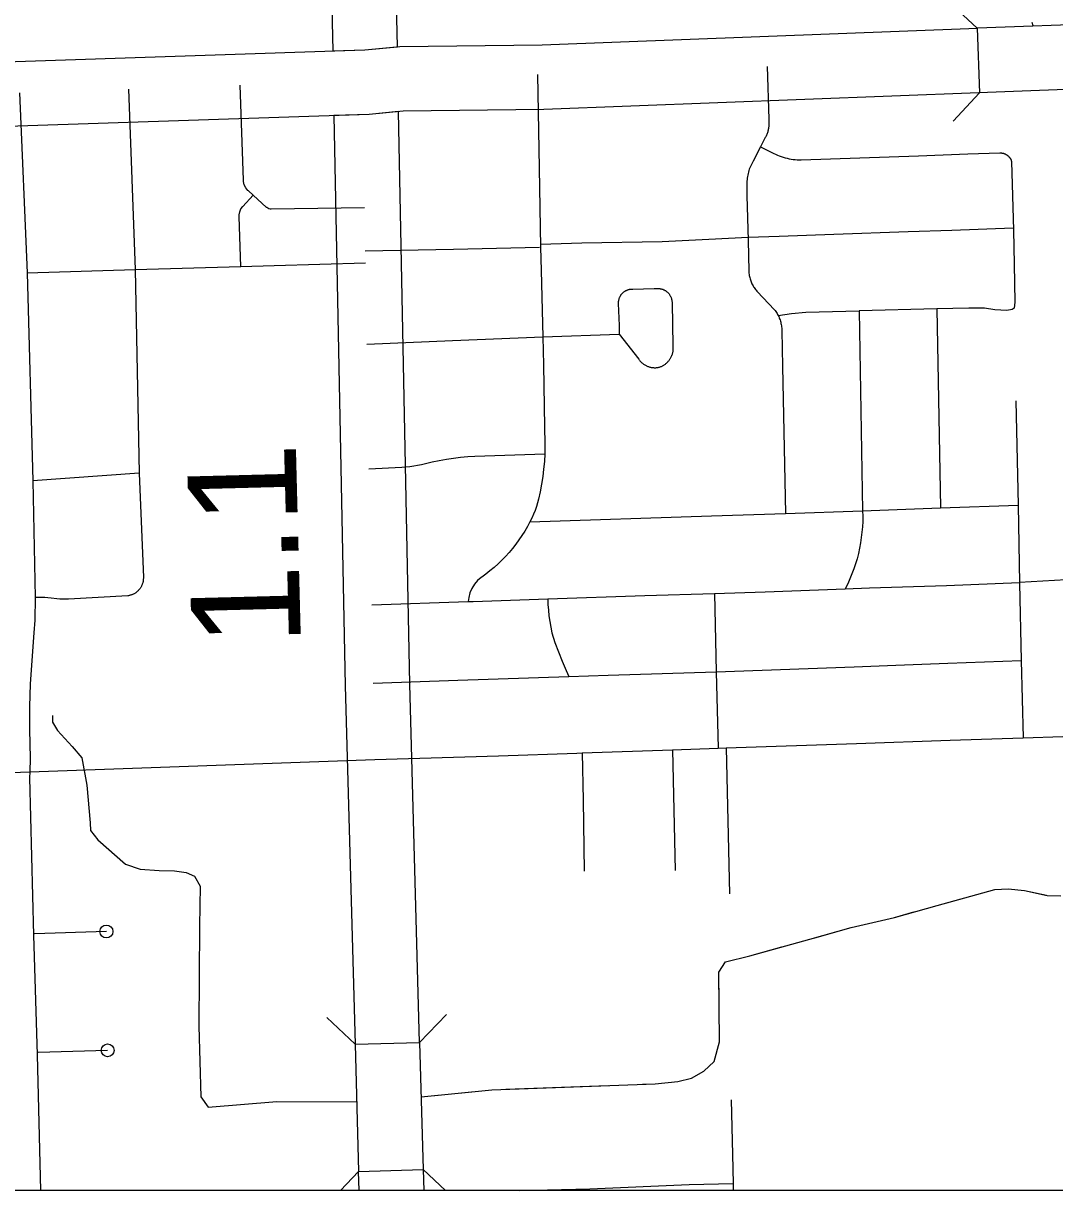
# Model space of a CAD drawing. Extents: x 309348 to 309445, y 336383 to 336484.
# Drawn here: x 309360.842 to 309362.657, y 336384.924 to 336386.977 of the extents above; entities that cross this region are included whole.
import ezdxf

# ---------------------------------------------------------------- set-up
doc = ezdxf.new("R2010")
doc.units = 0
doc.layers.add('R_Annotation', color=7, linetype='Continuous')
doc.layers.add('R_Border Notes', color=7, linetype='Continuous')

msp = doc.modelspace()

# ---------------------------------------------------------------- linework, layer by layer
at = {"layer": 'R_Annotation'}
for p, q in [((309362.5208, 336386.9685), (309362.5251, 336386.8549)), ((309362.5229, 336386.9117), (309362.5229, 336386.9117))]:
    msp.add_line(p, q, dxfattribs=at)
for points in [[(309361.3623, 336387.9937), (309361.3872, 336386.9286), (309361.4434, 336386.9305), (309361.5008, 336386.9359)], [(309361.5008, 336386.9359), (309361.4759, 336387.9956)], [(309362.5208, 336386.9685), (309362.4707, 336387.0148)], [(309358.6483, 336386.8248), (309359.0446, 336386.8357), (309359.6271, 336386.8631), (309360.1566, 336386.8834), (309360.2449, 336386.8918), (309360.5306, 336386.8981), (309360.8286, 336386.9101), (309361.4434, 336386.9305), (309361.5047, 336386.9362), (309361.7555, 336386.9394), (309362.5213, 336386.9685)], [(309362.7486, 336386.9771), (309362.5213, 336386.9685)], [(309362.617, 336386.9794), (309362.6185, 336386.9731)], [(309361.7472, 336386.8873), (309361.7502, 336386.7224)], [(309362.1512, 336386.9012), (309362.1541, 336386.8086), (309362.1541, 336386.7968), (309362.154, 336386.7953), (309362.1538, 336386.7937), (309362.1536, 336386.7922), (309362.1533, 336386.7906), (309362.153, 336386.7891), (309362.1526, 336386.7876), (309362.1522, 336386.7861), (309362.1518, 336386.7846), (309362.1512, 336386.7831), (309362.1507, 336386.7816), (309362.1501, 336386.7802), (309362.1494, 336386.7788), (309362.1487, 336386.7774), (309362.148, 336386.776), (309362.1396, 336386.76)], [(309361.0277, 336386.8613), (309361.0394, 336386.5441)], [(309361.4428, 336386.6526), (309361.2788, 336386.6502), (309361.2768, 336386.6504), (309361.2747, 336386.6509), (309361.2728, 336386.6517), (309361.271, 336386.6529), (309361.2705, 336386.6533), (309361.2466, 336386.675), (309361.2386, 336386.6822), (309361.2374, 336386.6833), (309361.2338, 336386.6879), (309361.2313, 336386.6931), (309361.2299, 336386.6988), (309361.2297, 336386.7013), (309361.2239, 336386.8681)], [(309362.7532, 336386.8635), (309362.5236, 336386.8548)], [(309362.5236, 336386.8548), (309361.7583, 336386.8258), (309361.5108, 336386.8226), (309361.4507, 336386.817), (309360.8327, 336386.7965), (309360.5341, 336386.7845), (309360.2516, 336386.7783), (309360.1642, 336386.7699), (309359.632, 336386.7496), (309359.0488, 336386.7221), (309358.5935, 336386.7096)], [(309360.8357, 336386.8547), (309360.8492, 336386.5382)], [(309362.4787, 336386.8048), (309362.5251, 336386.8549)], [(309361.5397, 336385.1844), (309361.5223, 336385.8144), (309361.5023, 336386.8218), (309361.4507, 336386.817), (309361.3887, 336386.8149)], [(309361.3887, 336386.8149), (309361.4087, 336385.8117), (309361.4261, 336385.1813), (309361.5397, 336385.1844)], [(309362.1396, 336386.76), (309362.1265, 336386.7348), (309362.1242, 336386.7301), (309362.122, 336386.7254), (309362.1199, 336386.7206), (309362.1191, 336386.718), (309362.1184, 336386.7154), (309362.1177, 336386.7128), (309362.1172, 336386.7101), (309362.1167, 336386.7074), (309362.1163, 336386.7048), (309362.116, 336386.7021), (309362.1158, 336386.6994), (309362.1156, 336386.6967), (309362.1156, 336386.694), (309362.1156, 336386.6736), (309362.1178, 336386.5956)], [(309362.1396, 336386.76), (309362.1629, 336386.7482), (309362.1661, 336386.7467), (309362.1694, 336386.7452), (309362.1727, 336386.7439), (309362.1761, 336386.7426), (309362.1795, 336386.7415), (309362.1829, 336386.7405), (309362.1864, 336386.7397), (309362.1899, 336386.7389), (309362.1934, 336386.7383), (309362.1969, 336386.7378), (309362.2005, 336386.7374), (309362.2041, 336386.7371), (309362.2076, 336386.737), (309362.2112, 336386.7369), (309362.4176, 336386.7443)], [(309362.4176, 336386.7443), (309362.5047, 336386.7475), (309362.5609, 336386.7492), (309362.5616, 336386.7492), (309362.5622, 336386.7492), (309362.5629, 336386.7491), (309362.5636, 336386.7491), (309362.5643, 336386.749), (309362.565, 336386.7489), (309362.5656, 336386.7488), (309362.5663, 336386.7486), (309362.567, 336386.7485), (309362.5676, 336386.7483), (309362.5683, 336386.748), (309362.5689, 336386.7478), (309362.5696, 336386.7475), (309362.5702, 336386.7473), (309362.5708, 336386.747), (309362.5714, 336386.7466), (309362.572, 336386.7463), (309362.5726, 336386.7459), (309362.5731, 336386.7456), (309362.5737, 336386.7452)], [(309362.5737, 336386.7452), (309362.5742, 336386.7448), (309362.5748, 336386.7443), (309362.5753, 336386.7439), (309362.5758, 336386.7434), (309362.5763, 336386.7429), (309362.5767, 336386.7424), (309362.5772, 336386.7419), (309362.5776, 336386.7414), (309362.578, 336386.7408), (309362.5784, 336386.7403), (309362.5788, 336386.7397), (309362.5792, 336386.7391), (309362.5795, 336386.7385), (309362.5798, 336386.7379), (309362.5801, 336386.7373), (309362.5804, 336386.7367), (309362.5807, 336386.736), (309362.5809, 336386.7354), (309362.5811, 336386.7347), (309362.5813, 336386.7341), (309362.5845, 336386.613)], [(309361.7502, 336386.7224), (309361.7527, 336386.5832)], [(309361.225, 336386.5495), (309361.222, 336386.637), (309361.2221, 336386.6401), (309361.2232, 336386.6455), (309361.2254, 336386.6506), (309361.2286, 336386.655), (309361.2466, 336386.675)], [(309361.7526, 336386.5889), (309361.8251, 336386.5909), (309361.9665, 336386.5936), (309362.0485, 336386.5972), (309362.1177, 336386.6007), (309362.1727, 336386.6026), (309362.2684, 336386.6065), (309362.3992, 336386.6108), (309362.4765, 336386.6132), (309362.5844, 336386.6171)], [(309362.1178, 336386.5956), (309362.119, 336386.5413), (309362.1191, 336386.5393), (309362.1193, 336386.5374), (309362.1195, 336386.5355), (309362.1198, 336386.5336), (309362.1202, 336386.5317), (309362.1206, 336386.5298), (309362.1211, 336386.5279), (309362.1217, 336386.5261), (309362.1223, 336386.5242), (309362.123, 336386.5224), (309362.1237, 336386.5207), (309362.1246, 336386.5189), (309362.1254, 336386.5172), (309362.1264, 336386.5155), (309362.1273, 336386.5138), (309362.1284, 336386.5122), (309362.1295, 336386.5106), (309362.1306, 336386.5091), (309362.1318, 336386.5075), (309362.1331, 336386.5061), (309362.1344, 336386.5047), (309362.1637, 336386.4739), (309362.1651, 336386.4722), (309362.1663, 336386.4704), (309362.1675, 336386.4686), (309362.1687, 336386.4668), (309362.1697, 336386.4649), (309362.1707, 336386.463)], [(309362.5845, 336386.613), (309362.5859, 336386.5533)], [(309361.4442, 336386.5768), (309361.5991, 336386.5801), (309361.7504, 336386.5832)], [(309361.7527, 336386.5832), (309361.7534, 336386.5424), (309361.7566, 336386.4254)], [(309361.0394, 336386.5441), (309361.225, 336386.5495), (309361.2836, 336386.5512), (309361.4443, 336386.5556)], [(309362.5859, 336386.5533), (309362.5869, 336386.4866), (309362.5862, 336386.4762), (309362.5822, 336386.4736), (309362.5732, 336386.4722), (309362.552, 336386.4729), (309362.534, 336386.4762), (309362.5059, 336386.4762), (309362.45, 336386.4751), (309362.313, 336386.4715)], [(309360.8492, 336386.5382), (309361.0394, 336386.5441)], [(309360.8492, 336386.5382), (309360.8591, 336386.1724)], [(309361.0394, 336386.5441), (309361.0464, 336386.1858)], [(309361.8967, 336386.5026), (309361.8961, 336386.502), (309361.8955, 336386.5014), (309361.895, 336386.5007), (309361.8945, 336386.5001), (309361.8939, 336386.4994), (309361.8935, 336386.4987), (309361.893, 336386.498), (309361.8926, 336386.4972), (309361.8922, 336386.4965), (309361.8918, 336386.4957), (309361.8914, 336386.495), (309361.8911, 336386.4942), (309361.8908, 336386.4934), (309361.8905, 336386.4926), (309361.8902, 336386.4918), (309361.89, 336386.491), (309361.8898, 336386.4901), (309361.8897, 336386.4893), (309361.8895, 336386.4885), (309361.8894, 336386.4876), (309361.8893, 336386.4868), (309361.8893, 336386.4859), (309361.8893, 336386.4851), (309361.8893, 336386.4842), (309361.8906, 336386.4458), (309361.891, 336386.4301)], [(309361.8967, 336386.5026), (309361.8973, 336386.5032), (309361.898, 336386.5037), (309361.8986, 336386.5043), (309361.8993, 336386.5048), (309361.9, 336386.5053), (309361.9007, 336386.5057), (309361.9014, 336386.5062), (309361.9021, 336386.5066), (309361.9029, 336386.507), (309361.9037, 336386.5074), (309361.9044, 336386.5077), (309361.9052, 336386.508), (309361.906, 336386.5083), (309361.9068, 336386.5086), (309361.9076, 336386.5088), (309361.9085, 336386.509), (309361.9093, 336386.5092), (309361.9101, 336386.5093), (309361.911, 336386.5095), (309361.9118, 336386.5095), (309361.9127, 336386.5096), (309361.9135, 336386.5096), (309361.9144, 336386.5096), (309361.9152, 336386.5096), (309361.9524, 336386.5105), (309361.958, 336386.5107), (309361.9589, 336386.5107), (309361.9597, 336386.5107), (309361.9606, 336386.5107), (309361.9615, 336386.5106), (309361.9624, 336386.5105), (309361.9632, 336386.5103), (309361.9641, 336386.5102), (309361.9649, 336386.51), (309361.9658, 336386.5097), (309361.9666, 336386.5095), (309361.9675, 336386.5092), (309361.9683, 336386.5089), (309361.9691, 336386.5085), (309361.9699, 336386.5081), (309361.9707, 336386.5077), (309361.9714, 336386.5073), (309361.9722, 336386.5069), (309361.9729, 336386.5064), (309361.9736, 336386.5059), (309361.9743, 336386.5053), (309361.975, 336386.5048), (309361.9757, 336386.5042), (309361.9763, 336386.5036)], [(309361.9763, 336386.5036), (309361.9769, 336386.503), (309361.9775, 336386.5023), (309361.9781, 336386.5017), (309361.9787, 336386.501), (309361.9792, 336386.5003), (309361.9797, 336386.4995), (309361.9802, 336386.4988), (309361.9806, 336386.498), (309361.9811, 336386.4973), (309361.9814, 336386.4965), (309361.9818, 336386.4957), (309361.9822, 336386.4949), (309361.9825, 336386.4941), (309361.9828, 336386.4932), (309361.983, 336386.4924), (309361.9832, 336386.4915), (309361.9834, 336386.4907), (309361.9836, 336386.4898), (309361.9837, 336386.4889), (309361.9838, 336386.4881), (309361.9839, 336386.4872), (309361.9839, 336386.4863), (309361.984, 336386.4854), (309361.9852, 336386.4096), (309361.9854, 336386.4085), (309361.9855, 336386.4073), (309361.9855, 336386.4061), (309361.9856, 336386.405), (309361.9856, 336386.4038), (309361.9855, 336386.4027), (309361.9854, 336386.4015), (309361.9853, 336386.4003), (309361.9851, 336386.3992), (309361.9849, 336386.398), (309361.9846, 336386.3969), (309361.9844, 336386.3958), (309361.984, 336386.3947), (309361.9837, 336386.3936)], [(309362.1707, 336386.463), (309362.1939, 336386.4664), (309362.2195, 336386.469), (309362.313, 336386.4715)], [(309362.313, 336386.4715), (309362.3191, 336386.1196)], [(309362.45, 336386.4751), (309362.4566, 336386.1246)], [(309362.1707, 336386.463), (309362.1716, 336386.4611), (309362.1725, 336386.4592), (309362.1732, 336386.4573), (309362.1739, 336386.4553), (309362.1746, 336386.4533), (309362.1751, 336386.4513), (309362.1756, 336386.4493), (309362.1761, 336386.4472), (309362.1764, 336386.4452), (309362.1767, 336386.4431), (309362.1769, 336386.441), (309362.1771, 336386.4389), (309362.1771, 336386.4369), (309362.1783, 336386.3732)], [(309361.7566, 336386.4254), (309361.891, 336386.4301)], [(309361.891, 336386.4301), (309361.9253, 336386.3862), (309361.926, 336386.3852), (309361.9268, 336386.3843), (309361.9275, 336386.3833), (309361.9284, 336386.3824), (309361.9292, 336386.3815), (309361.9301, 336386.3807), (309361.931, 336386.3799), (309361.9319, 336386.3791), (309361.9329, 336386.3783), (309361.9339, 336386.3776), (309361.9349, 336386.3769), (309361.936, 336386.3763), (309361.937, 336386.3757), (309361.9381, 336386.3751), (309361.9392, 336386.3745), (309361.9403, 336386.374), (309361.9415, 336386.3736), (309361.9426, 336386.3732), (309361.9438, 336386.3728), (309361.945, 336386.3725), (309361.9462, 336386.3722), (309361.9473, 336386.3719), (309361.9486, 336386.3717), (309361.9498, 336386.3715), (309361.951, 336386.3714), (309361.9522, 336386.3713), (309361.9534, 336386.3713), (309361.9545, 336386.3713), (309361.9555, 336386.3713), (309361.9565, 336386.3714), (309361.9576, 336386.3715), (309361.9586, 336386.3716), (309361.9597, 336386.3718), (309361.9608, 336386.3721), (309361.962, 336386.3725), (309361.9631, 336386.3728), (309361.9641, 336386.3732), (309361.9652, 336386.3737), (309361.9663, 336386.3742), (309361.9673, 336386.3747), (309361.9683, 336386.3752), (309361.9693, 336386.3758), (309361.9703, 336386.3764), (309361.9713, 336386.3771), (309361.9722, 336386.3778), (309361.9731, 336386.3785), (309361.974, 336386.3793), (309361.9749, 336386.38), (309361.9757, 336386.3808), (309361.9765, 336386.3817), (309361.9773, 336386.3826), (309361.978, 336386.3834), (309361.9787, 336386.3844), (309361.9794, 336386.3853), (309361.9801, 336386.3863), (309361.9807, 336386.3873), (309361.9813, 336386.3883), (309361.9818, 336386.3893), (309361.9823, 336386.3903), (309361.9828, 336386.3914), (309361.9833, 336386.3925), (309361.9837, 336386.3936)], [(309361.4467, 336386.4126), (309361.5976, 336386.4193), (309361.7566, 336386.4254)], [(309361.7566, 336386.4254), (309361.758, 336386.3762), (309361.7597, 336386.2666), (309361.76, 336386.238), (309361.76, 336386.229), (309361.7598, 336386.22)], [(309362.1783, 336386.3732), (309362.1837, 336386.1146)], [(309362.5887, 336386.3132), (309362.5928, 336386.1293)], [(309361.4506, 336386.1933), (309361.5085, 336386.1963), (309361.5155, 336386.1967), (309361.5224, 336386.1975), (309361.5293, 336386.1984), (309361.5362, 336386.1996), (309361.543, 336386.201), (309361.5498, 336386.2027), (309361.562, 336386.2057), (309361.5744, 336386.2083), (309361.5868, 336386.2106), (309361.5993, 336386.2124), (309361.6119, 336386.2139), (309361.6244, 336386.2149), (309361.6371, 336386.2156), (309361.7598, 336386.22)], [(309361.7598, 336386.22), (309361.7592, 336386.2065), (309361.758, 336386.1931), (309361.7565, 336386.1797), (309361.7544, 336386.1663), (309361.7519, 336386.1531), (309361.749, 336386.1399), (309361.7457, 336386.1269), (309361.743, 336386.1201), (309361.7401, 336386.1134), (309361.7371, 336386.1069), (309361.7339, 336386.1003)], [(309361.0464, 336386.1858), (309360.8591, 336386.1724)], [(309361.0464, 336386.1858), (309361.0536, 336386.0023), (309361.0536, 336386.0013), (309361.0536, 336386.0002), (309361.0535, 336385.9991), (309361.0534, 336385.998), (309361.0533, 336385.9969), (309361.0532, 336385.9959), (309361.053, 336385.9948), (309361.0527, 336385.9938), (309361.0525, 336385.9927), (309361.0521, 336385.9917), (309361.0518, 336385.9907), (309361.0514, 336385.9897), (309361.051, 336385.9887), (309361.0506, 336385.9877), (309361.0501, 336385.9867), (309361.0496, 336385.9858), (309361.049, 336385.9848), (309361.0485, 336385.9839), (309361.0478, 336385.983), (309361.0472, 336385.9822), (309361.0465, 336385.9813), (309361.0458, 336385.9805), (309361.0451, 336385.9797), (309361.0444, 336385.9789), (309361.0436, 336385.9782), (309361.0428, 336385.9774), (309361.042, 336385.9768), (309361.0411, 336385.9761), (309361.0402, 336385.9755), (309361.0393, 336385.9749), (309361.0384, 336385.9743), (309361.0375, 336385.9737), (309361.0365, 336385.9732), (309361.0356, 336385.9728), (309361.0346, 336385.9723), (309361.0336, 336385.9719), (309361.0326, 336385.9715), (309361.0316, 336385.9712), (309361.0305, 336385.9709), (309361.0295, 336385.9706), (309361.0284, 336385.9704), (309361.0274, 336385.9702), (309361.0263, 336385.9701), (309360.9221, 336385.9644), (309360.917, 336385.9642), (309360.9119, 336385.9642), (309360.9067, 336385.9643), (309360.9016, 336385.9647), (309360.8912, 336385.9661), (309360.8857, 336385.9666), (309360.8801, 336385.967), (309360.8746, 336385.9671), (309360.869, 336385.9671), (309360.8634, 336385.967)], [(309360.8591, 336386.1724), (309360.8634, 336385.967)], [(309362.3191, 336386.1196), (309362.4566, 336386.1246)], [(309362.4566, 336386.1246), (309362.5928, 336386.1293)], [(309362.5928, 336386.1293), (309362.5956, 336385.9922)], [(309361.7339, 336386.1003), (309362.0532, 336386.1105)], [(309362.0532, 336386.1105), (309362.1837, 336386.1146)], [(309362.1837, 336386.1146), (309362.3191, 336386.1196)], [(309362.3191, 336386.1196), (309362.3195, 336386.1102), (309362.3194, 336386.1007), (309362.3189, 336386.0913), (309362.3181, 336386.0818), (309362.317, 336386.0724), (309362.3156, 336386.0631), (309362.3138, 336386.0538), (309362.3118, 336386.0445), (309362.3094, 336386.0353), (309362.3067, 336386.0263), (309362.3038, 336386.0173), (309362.3005, 336386.0084), (309362.2969, 336385.9996), (309362.293, 336385.991), (309362.2888, 336385.9825)], [(309361.7339, 336386.1003), (309361.7295, 336386.0921), (309361.7248, 336386.084), (309361.7198, 336386.076), (309361.7146, 336386.0683), (309361.7091, 336386.0607), (309361.7033, 336386.0533), (309361.6972, 336386.0462), (309361.691, 336386.0392), (309361.6844, 336386.0325), (309361.6777, 336386.026), (309361.6707, 336386.0198), (309361.6635, 336386.0138), (309361.6561, 336386.008)], [(309361.6561, 336386.008), (309361.649, 336386.0028), (309361.6482, 336386.0023), (309361.6418, 336385.9967), (309361.6363, 336385.9903), (309361.6318, 336385.9831), (309361.6283, 336385.9754), (309361.6261, 336385.9672), (309361.6251, 336385.9598)], [(309362.741, 336386.0018), (309362.6774, 336385.9984), (309362.5956, 336385.9937)], [(309362.0588, 336385.9743), (309362.1477, 336385.9772), (309362.2888, 336385.9825)], [(309362.2888, 336385.9825), (309362.3313, 336385.9841), (309362.4667, 336385.9883)], [(309362.4667, 336385.9883), (309362.5956, 336385.9937)], [(309362.5956, 336385.9922), (309362.5983, 336385.8561)], [(309360.8634, 336385.967), (309360.8625, 336385.927), (309360.8611, 336385.9049), (309360.8542, 336385.815), (309360.8531, 336385.7749), (309360.8534, 336385.7349), (309360.8546, 336385.6847), (309360.8536, 336385.6601)], [(309361.4554, 336385.9543), (309361.6251, 336385.9598)], [(309361.6251, 336385.9598), (309361.6341, 336385.9601), (309361.7651, 336385.9645)], [(309361.7651, 336385.9645), (309361.9361, 336385.9703), (309362.0588, 336385.9743)], [(309361.7651, 336385.9645), (309361.7655, 336385.9545), (309361.7663, 336385.9445), (309361.7674, 336385.9346), (309361.7688, 336385.9246), (309361.7704, 336385.9148), (309361.7724, 336385.9049), (309361.7779, 336385.8881), (309361.7839, 336385.8715), (309361.7905, 336385.8551), (309361.7975, 336385.8389), (309361.8026, 336385.8282)], [(309362.0588, 336385.9743), (309362.0615, 336385.8365)], [(309362.4692, 336385.8513), (309362.5983, 336385.8561)], [(309362.5983, 336385.8561), (309362.6017, 336385.7204)], [(309361.8026, 336385.8282), (309361.8714, 336385.8307), (309362.0615, 336385.8365)], [(309362.0615, 336385.8365), (309362.3043, 336385.8453)], [(309362.0615, 336385.8365), (309362.0652, 336385.7022)], [(309362.3043, 336385.8453), (309362.3779, 336385.848), (309362.4692, 336385.8513)], [(309361.4578, 336385.8164), (309361.6071, 336385.8214), (309361.8026, 336385.8282)], [(309360.8936, 336385.7596), (309360.8936, 336385.7476), (309360.9025, 336385.7329), (309360.9282, 336385.7049), (309360.9451, 336385.685), (309360.954, 336385.6372), (309360.9599, 336385.5709), (309360.9606, 336385.5569), (309360.9738, 336385.5407), (309361.0224, 336385.498), (309361.0482, 336385.4892), (309361.0813, 336385.487), (309361.1085, 336385.4863), (309361.1291, 336385.4833), (309361.1439, 336385.4767), (309361.1534, 336385.459), (309361.1527, 336385.3891), (309361.1512, 336385.2131), (309361.1549, 336385.0887), (309361.1674, 336385.0703), (309361.2885, 336385.0804), (309361.4289, 336385.0797)], [(309362.3086, 336385.7105), (309362.4734, 336385.7161)], [(309362.4734, 336385.7161), (309362.6017, 336385.7204)], [(309362.6017, 336385.7204), (309362.6714, 336385.7226)], [(309361.6786, 336385.6888), (309361.8161, 336385.6932), (309361.8255, 336385.6936)], [(309361.8255, 336385.6936), (309361.9847, 336385.6993)], [(309361.8255, 336385.6936), (309361.8276, 336385.6108), (309361.8291, 336385.4854)], [(309361.9847, 336385.6993), (309362.0652, 336385.7022)], [(309361.9847, 336385.6993), (309361.9896, 336385.4869)], [(309362.0652, 336385.7022), (309362.0792, 336385.7027)], [(309362.0792, 336385.7027), (309362.3086, 336385.7105)], [(309362.0792, 336385.7027), (309362.0849, 336385.4459)], [(309360.8536, 336385.6601), (309361.4609, 336385.682)], [(309361.4609, 336385.682), (309361.6786, 336385.6888)], [(309360.2588, 336385.6392), (309360.8536, 336385.6601)], [(309360.8536, 336385.6601), (309360.8531, 336385.6501), (309360.8601, 336385.3731)], [(309361.5424, 336385.0884), (309361.667, 336385.1012), (309361.9544, 336385.1116), (309361.9942, 336385.1159), (309362.018, 336385.1214), (309362.0401, 336385.1337), (309362.0578, 336385.1508), (309362.0676, 336385.1856), (309362.0663, 336385.308), (309362.078, 336385.3263), (309362.1208, 336385.3367), (309362.2266, 336385.3661), (309362.2993, 336385.3863), (309362.3752, 336385.404), (309362.4504, 336385.4254), (309362.5519, 336385.4535), (309362.5751, 336385.4548), (309362.6039, 336385.4517), (309362.6442, 336385.4431), (309362.6681, 336385.4425)], [(309362.4672, 336385.4301), (309362.5519, 336385.4535), (309362.5751, 336385.4548), (309362.6039, 336385.4517), (309362.643, 336385.4434)], [(309362.2352, 336385.3685), (309362.2993, 336385.3863), (309362.3752, 336385.404), (309362.4094, 336385.4138)], [(309360.8601, 336385.3731), (309360.8666, 336385.1626)], [(309360.9886, 336385.3795), (309360.862, 336385.3751)], [(309362.0669, 336385.2524), (309362.0663, 336385.308), (309362.078, 336385.3263), (309362.1208, 336385.3367), (309362.1774, 336385.3524)], [(309361.4261, 336385.1813), (309361.3767, 336385.2283)], [(309361.5868, 336385.2334), (309361.5397, 336385.184)], [(309361.4261, 336385.1813), (309361.4323, 336384.9575)], [(309361.5397, 336385.1844), (309361.5459, 336384.9606)], [(309361.9317, 336385.1108), (309361.9544, 336385.1116), (309361.9942, 336385.1159), (309362.018, 336385.1214), (309362.0401, 336385.1337), (309362.0578, 336385.1508), (309362.0676, 336385.1856), (309362.0675, 336385.1924)], [(309360.8666, 336385.1626), (309360.8725, 336384.9236)], [(309360.9908, 336385.1704), (309360.8686, 336385.1668)], [(309361.5424, 336385.0884), (309361.6319, 336385.0976)], [(309361.6917, 336385.1021), (309361.8717, 336385.1086)], [(309362.0881, 336385.0836), (309362.0902, 336384.9874)], [(309362.0902, 336384.9874), (309362.0913, 336384.9364)], [(309361.4003, 336384.9236), (309361.4323, 336384.9575)], [(309361.4323, 336384.9575), (309361.5459, 336384.9606), (309361.5469, 336384.9236)], [(309361.4332, 336384.9236), (309361.4323, 336384.9575)], [(309361.5459, 336384.9607), (309361.5852, 336384.9236)], [(309361.7149, 336384.9236), (309361.8392, 336384.9266), (309362.0143, 336384.9343), (309362.0913, 336384.9364)], [(309362.0913, 336384.9364), (309362.0917, 336384.9236)]]:
    msp.add_lwpolyline(points, dxfattribs=at)
for centre in [(309360.9886, 336385.3795), (309360.9908, 336385.1704)]:
    msp.add_circle(centre, 0.0114, dxfattribs=at)
at = {"layer": 'R_Border Notes'}
msp.add_line((309372.2951, 336384.9236), (309354.7401, 336384.9236), dxfattribs=at)

# ---------------------------------------------------------------- texts
at = {"layer": 'R_Annotation'}
msp.add_text('1.1', height=0.19206, rotation=91.473, dxfattribs=at).set_placement((309361.331, 336385.8835))

doc.saveas('drawing.dxf')
